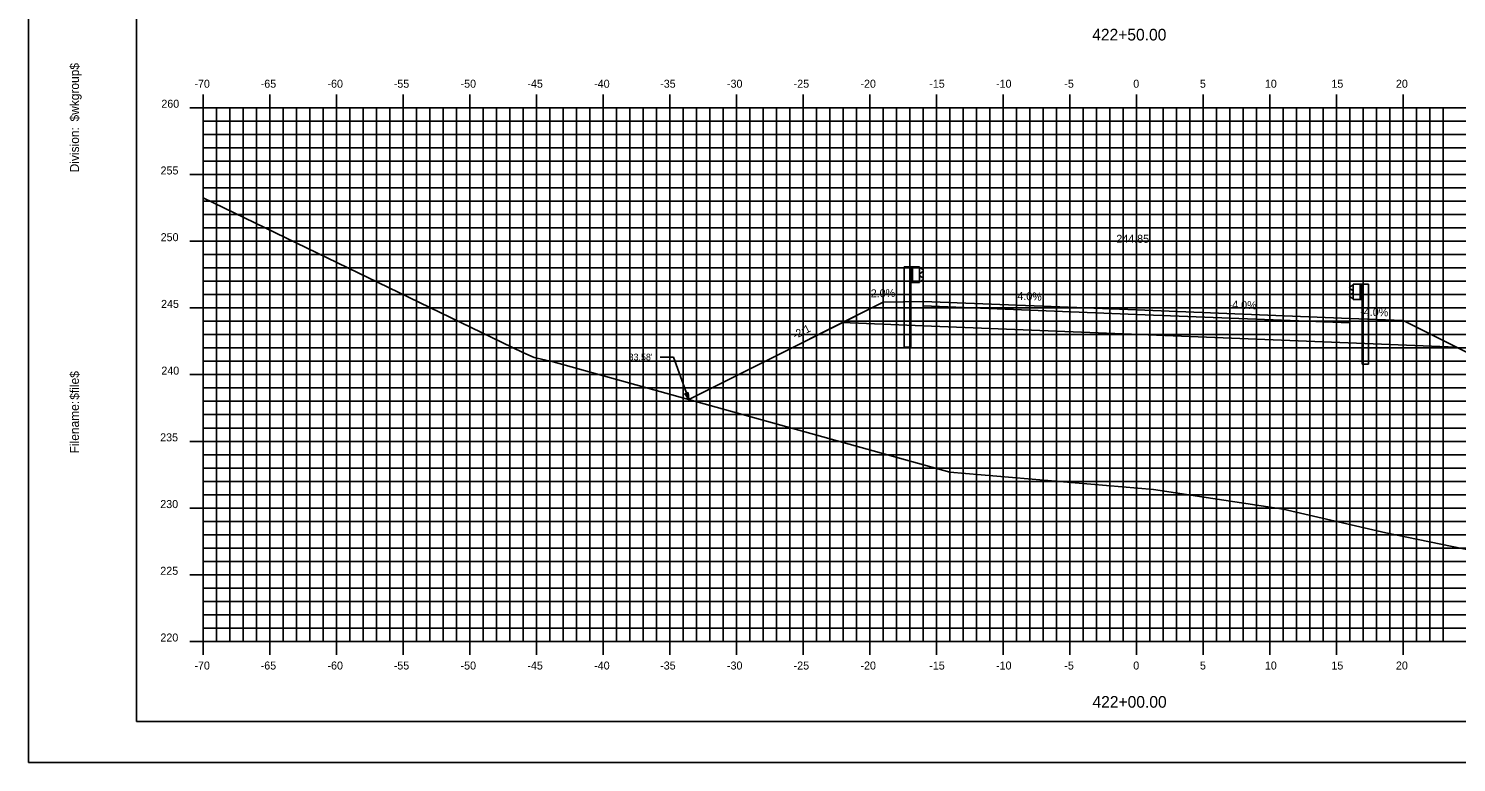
# Model space of a CAD drawing. Extents: x 1160718 to 1173142, y 616002 to 617630.
# Drawn here: x 1169879.3 to 1169986.4, y 616613.9 to 616668.9 of the extents above; entities that cross this region are included whole.
import ezdxf

# ---------------------------------------------------------------- set-up
doc = ezdxf.new("R2010")
doc.units = 0
for name, color, linetype in [('ANNOTATION', 7, 'Continuous'), ('BORDER', 7, 'Continuous'), ('D_Guardrail_Beam_Lt', 7, 'Continuous'), ('D_Guardrail_Beam_Rt', 7, 'Continuous'), ('D_Roadway_Centerline', 7, 'Continuous'), ('D_Roadway_Centerline_Text', 7, 'Continuous'), ('D_Roadway_Edge_Shoulder', 7, 'Continuous'), ('D_Roadway_Edge_TW', 7, 'Continuous'), ('D_Roadway_Pavement', 7, 'Continuous'), ('D_Roadway_SlopeLines', 7, 'Continuous'), ('D_Roadway_SubGrade', 7, 'Continuous'), ('H_V ANNOTATION', 7, 'Continuous'), ('MAJOR', 7, 'Continuous'), ('MINOR', 7, 'Continuous'), ('PLOT BOUNDARY', 7, 'Continuous'), ('S_Roadway_Centerline', 7, 'Continuous'), ('SHADING', 7, 'Continuous')]:
    doc.layers.add(name, color=color, linetype=linetype)

msp = doc.modelspace()

# ---------------------------------------------------------------- linework, layer by layer
at = {"layer": 'ANNOTATION'}
for p, q in [((1169978.39, 616647.14), (1169982.39, 616646.98)), ((1169926.67, 616644.25), (1169927.67, 616644.25)), ((1169928.81, 616641.07), (1169927.67, 616644.25))]:
    msp.add_line(p, q, dxfattribs=at)
msp.add_lwpolyline([(1169928.76, 616641.58), (1169928.81, 616641.07), (1169928.53, 616641.5)], close=True, dxfattribs=at)
at = {"layer": 'BORDER'}
for p, q in [((1169887.39, 616721.93), (1169887.39, 616616.93)), ((1169887.39, 616616.93), (1170047.39, 616616.93))]:
    msp.add_line(p, q, dxfattribs=at)
at = {"layer": 'D_Guardrail_Beam_Lt'}
for p, q in [((1169944.97, 616651), (1169944.97, 616645)), ((1169945.44, 616651), (1169944.97, 616651)), ((1169946.13, 616651), (1169945.44, 616651)), ((1169945.44, 616651), (1169945.44, 616649.83)), ((1169945.5, 616651), (1169945.5, 616649.83)), ((1169945.6, 616651), (1169945.6, 616649.83)), ((1169946.13, 616649.83), (1169946.13, 616651)), ((1169946.13, 616650.92), (1169946.2, 616650.9)), ((1169946.22, 616650.9), (1169946.36, 616650.8)), ((1169945.44, 616649.83), (1169946.13, 616649.83)), ((1169945.46, 616645), (1169945.46, 616649.83)), ((1169946.13, 616650.45), (1169946.13, 616650.38)), ((1169946.2, 616649.93), (1169946.13, 616649.92)), ((1169946.36, 616650.65), (1169946.16, 616650.52)), ((1169946.16, 616650.32), (1169946.36, 616650.18)), ((1169946.36, 616650.04), (1169946.22, 616649.94)), ((1169945.46, 616645), (1169944.97, 616645))]:
    msp.add_line(p, q, dxfattribs=at)
for centre, major_axis, start_param, end_param in [((1169946.19, 616650.86), (0.0417, 0), 0.959931, 1.376053), ((1169946.31, 616650.72), (0.0877, 0), 5.323254, 7.243116), ((1169946.21, 616650.45), (-0.0789, 0), 5.323254, 6.283185), ((1169946.21, 616650.38), (-0.0789, 0), 6.283185, 7.243116), ((1169946.19, 616649.97), (0.0417, 0), 4.907132, 5.323254), ((1169946.31, 616650.11), (0.0877, 0), 5.323254, 7.243116)]:
    msp.add_ellipse(centre, major_axis=major_axis, ratio=0.995501, start_param=start_param, end_param=end_param, dxfattribs=at)
at = {"layer": 'D_Guardrail_Beam_Rt'}
for p, q in [((1169978.65, 616649.72), (1169979.33, 616649.72)), ((1169978.65, 616648.55), (1169978.65, 616649.72)), ((1169979.17, 616649.72), (1169979.17, 616648.55)), ((1169979.27, 616649.72), (1169979.27, 616648.55)), ((1169979.33, 616649.72), (1169979.8, 616649.72)), ((1169979.33, 616649.72), (1169979.33, 616648.55)), ((1169979.8, 616649.72), (1169979.8, 616643.72)), ((1169978.56, 616649.62), (1169978.41, 616649.52)), ((1169978.41, 616649.37), (1169978.61, 616649.24)), ((1169978.61, 616649.04), (1169978.41, 616648.9)), ((1169978.41, 616648.76), (1169978.56, 616648.66)), ((1169978.65, 616649.64), (1169978.57, 616649.62)), ((1169978.57, 616648.65), (1169978.65, 616648.64)), ((1169978.64, 616649.17), (1169978.64, 616649.1)), ((1169979.33, 616648.55), (1169978.65, 616648.55)), ((1169979.31, 616643.72), (1169979.31, 616648.55)), ((1169979.31, 616643.72), (1169979.8, 616643.72))]:
    msp.add_line(p, q, dxfattribs=at)
for centre, major_axis, start_param, end_param in [((1169978.46, 616649.45), (-0.0877, 0), 5.323254, 7.243116), ((1169978.46, 616648.83), (-0.0877, 0), 5.323254, 7.243116), ((1169978.58, 616649.58), (-0.0417, 0), 4.907132, 5.323254), ((1169978.58, 616648.69), (-0.0417, 0), 0.959931, 1.376053), ((1169978.56, 616649.17), (0.0789, 0), 0, 0.959931), ((1169978.56, 616649.1), (0.0789, 0), 5.323254, 6.283185)]:
    msp.add_ellipse(centre, major_axis=major_axis, ratio=0.995501, start_param=start_param, end_param=end_param, dxfattribs=at)
at = {"layer": 'D_Roadway_Centerline'}
for p, q in [((1169939.41, 616646.36), (1169943.39, 616648.36)), ((1169943.39, 616648.36), (1169946.39, 616648.42)), ((1169946.39, 616648.42), (1169962.39, 616647.78)), ((1169962.39, 616647.78), (1169978.39, 616647.14)), ((1169982.39, 616646.98), (1169987.6, 616644.38)), ((1169932.31, 616642.82), (1169939.41, 616646.36)), ((1169928.81, 616641.07), (1169932.31, 616642.82))]:
    msp.add_line(p, q, dxfattribs=at)
at = {"layer": 'D_Roadway_Edge_Shoulder'}
for points in [[(1169946.39, 616648.42), (1169946.39, 616648.08)], [(1169978.39, 616647.14), (1169978.39, 616646.8)]]:
    msp.add_lwpolyline(points, dxfattribs=at)
at = {"layer": 'D_Roadway_Edge_TW'}
msp.add_lwpolyline([(1169946.39, 616648.08), (1169946.39, 616648.42), (1169962.39, 616647.78), (1169978.39, 616647.14), (1169978.39, 616646.8), (1169962.39, 616647.44)], close=True, dxfattribs=at)
at = {"layer": 'D_Roadway_Pavement'}
msp.add_lwpolyline([(1169946.39, 616648.08), (1169946.39, 616648.08), (1169962.39, 616647.44), (1169978.39, 616646.8), (1169978.39, 616646.8), (1169962.39, 616647.44)], close=True, dxfattribs=at)
for points in [[(1169946.39, 616648.08), (1169946.39, 616648.08)], [(1169946.39, 616648.08), (1169946.39, 616648.08)], [(1169978.39, 616646.8), (1169978.39, 616646.8)], [(1169978.39, 616646.8), (1169978.39, 616646.8)]]:
    msp.add_lwpolyline(points, dxfattribs=at)
at = {"layer": 'D_Roadway_SlopeLines'}
for points in [[(1169943.39, 616648.36), (1169932.31, 616642.82)], [(1169932.31, 616642.82), (1169928.81, 616641.07)]]:
    msp.add_lwpolyline(points, dxfattribs=at)
at = {"layer": 'D_Roadway_SubGrade'}
for p, q in [((1169943.39, 616648.36), (1169939.41, 616646.36)), ((1169946.39, 616648.42), (1169943.39, 616648.36)), ((1169946.39, 616646.58), (1169946.39, 616648.42)), ((1169946.39, 616646.58), (1169946.39, 616648.08)), ((1169946.39, 616648.08), (1169962.39, 616647.44)), ((1169962.39, 616647.44), (1169978.39, 616646.8)), ((1169978.39, 616645.3), (1169978.39, 616647.14)), ((1169978.39, 616646.8), (1169978.39, 616645.3))]:
    msp.add_line(p, q, dxfattribs=at)
at = {"layer": 'MAJOR'}
for p, q in [((1169892.39, 616663.93), (1169892.39, 616662.93)), ((1169897.39, 616663.93), (1169897.39, 616662.93)), ((1169902.39, 616663.93), (1169902.39, 616662.93)), ((1169907.39, 616663.93), (1169907.39, 616662.93)), ((1169912.39, 616663.93), (1169912.39, 616662.93)), ((1169917.39, 616663.93), (1169917.39, 616662.93)), ((1169922.39, 616663.93), (1169922.39, 616662.93)), ((1169927.39, 616663.93), (1169927.39, 616662.93)), ((1169932.39, 616663.93), (1169932.39, 616662.93)), ((1169937.39, 616663.93), (1169937.39, 616662.93)), ((1169942.39, 616663.93), (1169942.39, 616662.93)), ((1169947.39, 616663.93), (1169947.39, 616662.93)), ((1169952.39, 616663.93), (1169952.39, 616662.93)), ((1169957.39, 616663.93), (1169957.39, 616662.93)), ((1169962.39, 616663.93), (1169962.39, 616662.93)), ((1169967.39, 616663.93), (1169967.39, 616662.93)), ((1169972.39, 616663.93), (1169972.39, 616662.93)), ((1169977.39, 616663.93), (1169977.39, 616662.93)), ((1169982.39, 616663.93), (1169982.39, 616662.93)), ((1169891.39, 616662.93), (1169892.39, 616662.93)), ((1169892.39, 616662.93), (1170032.39, 616662.93)), ((1169892.39, 616622.93), (1169892.39, 616662.93)), ((1169892.39, 616622.93), (1169892.39, 616662.93)), ((1169892.39, 616662.93), (1170032.39, 616662.93)), ((1169897.39, 616622.93), (1169897.39, 616662.93)), ((1169902.39, 616622.93), (1169902.39, 616662.93)), ((1169907.39, 616622.93), (1169907.39, 616662.93)), ((1169912.39, 616622.93), (1169912.39, 616662.93)), ((1169917.39, 616622.93), (1169917.39, 616662.93)), ((1169922.39, 616622.93), (1169922.39, 616662.93)), ((1169927.39, 616622.93), (1169927.39, 616662.93)), ((1169932.39, 616622.93), (1169932.39, 616662.93)), ((1169937.39, 616622.93), (1169937.39, 616662.93)), ((1169942.39, 616622.93), (1169942.39, 616662.93)), ((1169947.39, 616622.93), (1169947.39, 616662.93)), ((1169952.39, 616622.93), (1169952.39, 616662.93)), ((1169957.39, 616622.93), (1169957.39, 616662.93)), ((1169962.39, 616622.93), (1169962.39, 616662.93)), ((1169967.39, 616622.93), (1169967.39, 616662.93)), ((1169972.39, 616622.93), (1169972.39, 616662.93)), ((1169977.39, 616622.93), (1169977.39, 616662.93)), ((1169982.39, 616622.93), (1169982.39, 616662.93)), ((1169891.39, 616657.93), (1169892.39, 616657.93)), ((1169892.39, 616657.93), (1170032.39, 616657.93)), ((1169891.39, 616652.93), (1169892.39, 616652.93)), ((1169892.39, 616652.93), (1170032.39, 616652.93)), ((1169891.39, 616647.93), (1169892.39, 616647.93)), ((1169892.39, 616647.93), (1170032.39, 616647.93)), ((1169891.39, 616642.93), (1169892.39, 616642.93)), ((1169892.39, 616642.93), (1170032.39, 616642.93)), ((1169891.39, 616637.93), (1169892.39, 616637.93)), ((1169892.39, 616637.93), (1170032.39, 616637.93)), ((1169891.39, 616632.93), (1169892.39, 616632.93)), ((1169892.39, 616632.93), (1170032.39, 616632.93)), ((1169891.39, 616627.93), (1169892.39, 616627.93)), ((1169892.39, 616627.93), (1170032.39, 616627.93)), ((1169891.39, 616622.93), (1169892.39, 616622.93)), ((1169892.39, 616622.93), (1170032.39, 616622.93)), ((1169892.39, 616622.93), (1170032.39, 616622.93)), ((1169892.39, 616621.93), (1169892.39, 616622.93)), ((1169897.39, 616621.93), (1169897.39, 616622.93)), ((1169902.39, 616621.93), (1169902.39, 616622.93)), ((1169907.39, 616621.93), (1169907.39, 616622.93)), ((1169912.39, 616621.93), (1169912.39, 616622.93)), ((1169917.39, 616621.93), (1169917.39, 616622.93)), ((1169922.39, 616621.93), (1169922.39, 616622.93)), ((1169927.39, 616621.93), (1169927.39, 616622.93)), ((1169932.39, 616621.93), (1169932.39, 616622.93)), ((1169937.39, 616621.93), (1169937.39, 616622.93)), ((1169942.39, 616621.93), (1169942.39, 616622.93)), ((1169947.39, 616621.93), (1169947.39, 616622.93)), ((1169952.39, 616621.93), (1169952.39, 616622.93)), ((1169957.39, 616621.93), (1169957.39, 616622.93)), ((1169962.39, 616621.93), (1169962.39, 616622.93)), ((1169967.39, 616621.93), (1169967.39, 616622.93)), ((1169972.39, 616621.93), (1169972.39, 616622.93)), ((1169977.39, 616621.93), (1169977.39, 616622.93)), ((1169982.39, 616621.93), (1169982.39, 616622.93))]:
    msp.add_line(p, q, dxfattribs=at)
at = {"layer": 'MINOR'}
for p, q in [((1169893.39, 616622.93), (1169893.39, 616662.93)), ((1169894.39, 616622.93), (1169894.39, 616662.93)), ((1169895.39, 616622.93), (1169895.39, 616662.93)), ((1169896.39, 616622.93), (1169896.39, 616662.93)), ((1169898.39, 616622.93), (1169898.39, 616662.93)), ((1169899.39, 616622.93), (1169899.39, 616662.93)), ((1169900.39, 616622.93), (1169900.39, 616662.93)), ((1169901.39, 616622.93), (1169901.39, 616662.93)), ((1169903.39, 616622.93), (1169903.39, 616662.93)), ((1169904.39, 616622.93), (1169904.39, 616662.93)), ((1169905.39, 616622.93), (1169905.39, 616662.93)), ((1169906.39, 616622.93), (1169906.39, 616662.93)), ((1169908.39, 616622.93), (1169908.39, 616662.93)), ((1169909.39, 616622.93), (1169909.39, 616662.93)), ((1169910.39, 616622.93), (1169910.39, 616662.93)), ((1169911.39, 616622.93), (1169911.39, 616662.93)), ((1169913.39, 616622.93), (1169913.39, 616662.93)), ((1169914.39, 616622.93), (1169914.39, 616662.93)), ((1169915.39, 616622.93), (1169915.39, 616662.93)), ((1169916.39, 616622.93), (1169916.39, 616662.93)), ((1169918.39, 616622.93), (1169918.39, 616662.93)), ((1169919.39, 616622.93), (1169919.39, 616662.93)), ((1169920.39, 616622.93), (1169920.39, 616662.93)), ((1169921.39, 616622.93), (1169921.39, 616662.93)), ((1169923.39, 616622.93), (1169923.39, 616662.93)), ((1169924.39, 616622.93), (1169924.39, 616662.93)), ((1169925.39, 616622.93), (1169925.39, 616662.93)), ((1169926.39, 616622.93), (1169926.39, 616662.93)), ((1169928.39, 616622.93), (1169928.39, 616662.93)), ((1169929.39, 616622.93), (1169929.39, 616662.93)), ((1169930.39, 616622.93), (1169930.39, 616662.93)), ((1169931.39, 616622.93), (1169931.39, 616662.93)), ((1169933.39, 616622.93), (1169933.39, 616662.93)), ((1169934.39, 616622.93), (1169934.39, 616662.93)), ((1169935.39, 616622.93), (1169935.39, 616662.93)), ((1169936.39, 616622.93), (1169936.39, 616662.93)), ((1169938.39, 616622.93), (1169938.39, 616662.93)), ((1169939.39, 616622.93), (1169939.39, 616662.93)), ((1169940.39, 616622.93), (1169940.39, 616662.93)), ((1169941.39, 616622.93), (1169941.39, 616662.93)), ((1169943.39, 616622.93), (1169943.39, 616662.93)), ((1169944.39, 616622.93), (1169944.39, 616662.93)), ((1169945.39, 616622.93), (1169945.39, 616662.93)), ((1169946.39, 616622.93), (1169946.39, 616662.93)), ((1169948.39, 616622.93), (1169948.39, 616662.93)), ((1169949.39, 616622.93), (1169949.39, 616662.93)), ((1169950.39, 616622.93), (1169950.39, 616662.93)), ((1169951.39, 616622.93), (1169951.39, 616662.93)), ((1169953.39, 616622.93), (1169953.39, 616662.93)), ((1169954.39, 616622.93), (1169954.39, 616662.93)), ((1169955.39, 616622.93), (1169955.39, 616662.93)), ((1169956.39, 616622.93), (1169956.39, 616662.93)), ((1169958.39, 616622.93), (1169958.39, 616662.93)), ((1169959.39, 616622.93), (1169959.39, 616662.93)), ((1169960.39, 616622.93), (1169960.39, 616662.93)), ((1169961.39, 616622.93), (1169961.39, 616662.93)), ((1169963.39, 616622.93), (1169963.39, 616662.93)), ((1169964.39, 616622.93), (1169964.39, 616662.93)), ((1169965.39, 616622.93), (1169965.39, 616662.93)), ((1169966.39, 616622.93), (1169966.39, 616662.93)), ((1169968.39, 616622.93), (1169968.39, 616662.93)), ((1169969.39, 616622.93), (1169969.39, 616662.93)), ((1169970.39, 616622.93), (1169970.39, 616662.93)), ((1169971.39, 616622.93), (1169971.39, 616662.93)), ((1169973.39, 616622.93), (1169973.39, 616662.93)), ((1169974.39, 616622.93), (1169974.39, 616662.93)), ((1169975.39, 616622.93), (1169975.39, 616662.93)), ((1169976.39, 616622.93), (1169976.39, 616662.93)), ((1169978.39, 616622.93), (1169978.39, 616662.93)), ((1169979.39, 616622.93), (1169979.39, 616662.93)), ((1169980.39, 616622.93), (1169980.39, 616662.93)), ((1169981.39, 616622.93), (1169981.39, 616662.93)), ((1169983.39, 616622.93), (1169983.39, 616662.93)), ((1169984.39, 616622.93), (1169984.39, 616662.93)), ((1169985.39, 616622.93), (1169985.39, 616662.93)), ((1169892.39, 616661.93), (1170032.39, 616661.93)), ((1169892.39, 616661.93), (1169893.4, 616661.93)), ((1169892.39, 616660.93), (1170032.39, 616660.93)), ((1169892.39, 616660.93), (1169893.4, 616660.93)), ((1169892.39, 616659.93), (1170032.39, 616659.93)), ((1169892.39, 616659.93), (1169893.4, 616659.93)), ((1169892.39, 616658.93), (1170032.39, 616658.93)), ((1169892.39, 616658.93), (1169893.4, 616658.93)), ((1169892.39, 616656.93), (1170032.39, 616656.93)), ((1169892.39, 616656.93), (1169893.4, 616656.93)), ((1169892.39, 616655.93), (1170032.39, 616655.93)), ((1169892.39, 616655.93), (1169893.4, 616655.93)), ((1169892.39, 616654.93), (1170032.39, 616654.93)), ((1169892.39, 616654.93), (1169893.4, 616654.93)), ((1169892.39, 616653.93), (1170032.39, 616653.93)), ((1169892.39, 616653.93), (1169893.4, 616653.93)), ((1169892.39, 616651.93), (1170032.39, 616651.93)), ((1169892.39, 616651.93), (1169893.4, 616651.93)), ((1169892.39, 616650.93), (1170032.39, 616650.93)), ((1169892.39, 616650.93), (1169893.4, 616650.93)), ((1169892.39, 616649.93), (1170032.39, 616649.93)), ((1169892.39, 616649.93), (1169893.4, 616649.93)), ((1169892.39, 616648.93), (1170032.39, 616648.93)), ((1169892.39, 616648.93), (1169893.4, 616648.93)), ((1169892.39, 616646.93), (1170032.39, 616646.93)), ((1169892.39, 616646.93), (1169893.4, 616646.93)), ((1169892.39, 616645.93), (1170032.39, 616645.93)), ((1169892.39, 616645.93), (1169893.4, 616645.93)), ((1169892.39, 616644.93), (1170032.39, 616644.93)), ((1169892.39, 616644.93), (1169893.4, 616644.93)), ((1169892.39, 616643.93), (1170032.39, 616643.93)), ((1169892.39, 616643.93), (1169893.4, 616643.93)), ((1169892.39, 616641.93), (1170032.39, 616641.93)), ((1169892.39, 616641.93), (1169893.4, 616641.93)), ((1169892.39, 616640.93), (1170032.39, 616640.93)), ((1169892.39, 616640.93), (1169893.4, 616640.93)), ((1169892.39, 616639.93), (1170032.39, 616639.93)), ((1169892.39, 616639.93), (1169893.4, 616639.93)), ((1169892.39, 616638.93), (1170032.39, 616638.93)), ((1169892.39, 616638.93), (1169893.4, 616638.93)), ((1169892.39, 616636.93), (1170032.39, 616636.93)), ((1169892.39, 616636.93), (1169893.4, 616636.93)), ((1169892.39, 616635.93), (1170032.39, 616635.93)), ((1169892.39, 616635.93), (1169893.4, 616635.93)), ((1169892.39, 616634.93), (1170032.39, 616634.93)), ((1169892.39, 616634.93), (1169893.4, 616634.93)), ((1169892.39, 616633.93), (1170032.39, 616633.93)), ((1169892.39, 616633.93), (1169893.4, 616633.93)), ((1169892.39, 616631.93), (1170032.39, 616631.93)), ((1169892.39, 616631.93), (1169893.4, 616631.93)), ((1169892.39, 616630.93), (1170032.39, 616630.93)), ((1169892.39, 616630.93), (1169893.4, 616630.93)), ((1169892.39, 616629.93), (1170032.39, 616629.93)), ((1169892.39, 616629.93), (1169893.4, 616629.93)), ((1169892.39, 616628.93), (1170032.39, 616628.93)), ((1169892.39, 616628.93), (1169893.4, 616628.93)), ((1169892.39, 616626.93), (1170032.39, 616626.93)), ((1169892.39, 616626.93), (1169893.4, 616626.93)), ((1169892.39, 616625.93), (1170032.39, 616625.93)), ((1169892.39, 616625.93), (1169893.4, 616625.93)), ((1169892.39, 616624.93), (1170032.39, 616624.93)), ((1169892.39, 616624.93), (1169893.4, 616624.93)), ((1169892.39, 616623.93), (1170032.39, 616623.93)), ((1169892.39, 616623.93), (1169893.4, 616623.93))]:
    msp.add_line(p, q, dxfattribs=at)
at = {"layer": 'PLOT BOUNDARY'}
msp.add_lwpolyline([(1169879.3, 616613.87), (1170049.3, 616613.87), (1170049.3, 616723.87), (1169879.3, 616723.87)], close=True, dxfattribs=at)
at = {"layer": 'S_Roadway_Centerline'}
msp.add_lwpolyline([(1169892.39, 616656.19), (1169916.37, 616644.58), (1169917.21, 616644.21), (1169918.64, 616643.9), (1169948.4, 616635.61), (1169963.66, 616634.32), (1169973.38, 616632.84), (1169981.1, 616631.07), (1169988.5, 616629.55), (1170024.14, 616645.5), (1170032.39, 616649.03)], dxfattribs=at)
at = {"layer": 'SHADING'}
msp.add_lwpolyline([(1169940.33, 616646.83), (1169946.39, 616646.58), (1169986.38, 616644.98)], dxfattribs=at)

# ---------------------------------------------------------------- texts
at = {"layer": 'ANNOTATION'}
for s, rotation, p in [('-2.0%', 1.1458, (1169942.2, 616648.71)), ('4.0%', 357.7094, (1169953.45, 616648.54)), ('-4.0%', 357.7094, (1169969.29, 616647.9)), ('-4.0%', 358.8542, (1169979.17, 616647.34)), ('-2:1', 26.5651, (1169936.78, 616645.57))]:
    msp.add_text(s, height=0.6, rotation=rotation, dxfattribs=at).set_placement(p)
msp.add_text("33.58'", height=0.5, dxfattribs=at).set_placement((1169924.3, 616644))
at = {"layer": 'BORDER'}
for s, p in [('$wkgroup$', (1169883.08, 616661.9)), ('Division:', (1169883.08, 616658.09)), ('$file$', (1169883.08, 616641.05)), ('Filename:', (1169883.08, 616637.03))]:
    msp.add_text(s, height=0.67, rotation=90, dxfattribs=at).set_placement(p)
at = {"layer": 'D_Roadway_Centerline'}
for s, p in [('C', (1169962.39, 616647.78)), ('L', (1169962.39, 616647.77))]:
    msp.add_text(s, height=0.0146, dxfattribs=at).set_placement(p)
at = {"layer": 'D_Roadway_Centerline_Text'}
msp.add_text('244.85', height=0.6, dxfattribs=at).set_placement((1169960.88, 616652.81))
at = {"layer": 'H_V ANNOTATION'}
for s, height, p in [('422+50.00', 0.875, (1169959.07, 616667.97)), ('-70', 0.6, (1169891.74, 616664.43)), ('-65', 0.6, (1169896.71, 616664.43)), ('-60', 0.6, (1169901.72, 616664.43)), ('-55', 0.6, (1169906.69, 616664.43)), ('-50', 0.6, (1169911.7, 616664.43)), ('-45', 0.6, (1169916.71, 616664.43)), ('-40', 0.6, (1169921.72, 616664.43)), ('-35', 0.6, (1169926.67, 616664.43)), ('-30', 0.6, (1169931.68, 616664.43)), ('-25', 0.6, (1169936.68, 616664.43)), ('-20', 0.6, (1169941.69, 616664.43)), ('-15', 0.6, (1169946.85, 616664.43)), ('-10', 0.6, (1169951.86, 616664.43)), ('-5', 0.6, (1169956.98, 616664.43)), ('0', 0.6, (1169962.15, 616664.43)), ('5', 0.6, (1169967.15, 616664.43)), ('10', 0.6, (1169972.02, 616664.43)), ('15', 0.6, (1169977.01, 616664.43)), ('20', 0.6, (1169981.85, 616664.43)), ('260', 0.6, (1169889.26, 616662.93)), ('255', 0.6, (1169889.2, 616657.93)), ('250', 0.6, (1169889.21, 616652.93)), ('245', 0.6, (1169889.24, 616647.93)), ('240', 0.6, (1169889.26, 616642.93)), ('235', 0.6, (1169889.17, 616637.93)), ('230', 0.6, (1169889.18, 616632.93)), ('225', 0.6, (1169889.18, 616627.93)), ('220', 0.6, (1169889.19, 616622.93)), ('-70', 0.6, (1169891.74, 616620.83)), ('-65', 0.6, (1169896.71, 616620.83)), ('-60', 0.6, (1169901.72, 616620.83)), ('-55', 0.6, (1169906.69, 616620.83)), ('-50', 0.6, (1169911.7, 616620.83)), ('-45', 0.6, (1169916.71, 616620.83)), ('-40', 0.6, (1169921.72, 616620.83)), ('-35', 0.6, (1169926.67, 616620.83)), ('-30', 0.6, (1169931.68, 616620.83)), ('-25', 0.6, (1169936.68, 616620.83)), ('-20', 0.6, (1169941.69, 616620.83)), ('-15', 0.6, (1169946.85, 616620.83)), ('-10', 0.6, (1169951.86, 616620.83)), ('-5', 0.6, (1169956.98, 616620.83)), ('0', 0.6, (1169962.15, 616620.83)), ('5', 0.6, (1169967.15, 616620.83)), ('10', 0.6, (1169972.02, 616620.83)), ('15', 0.6, (1169977.01, 616620.83)), ('20', 0.6, (1169981.85, 616620.83)), ('422+00.00', 0.875, (1169959.09, 616617.97))]:
    msp.add_text(s, height=height, dxfattribs=at).set_placement(p)

doc.saveas('drawing.dxf')
